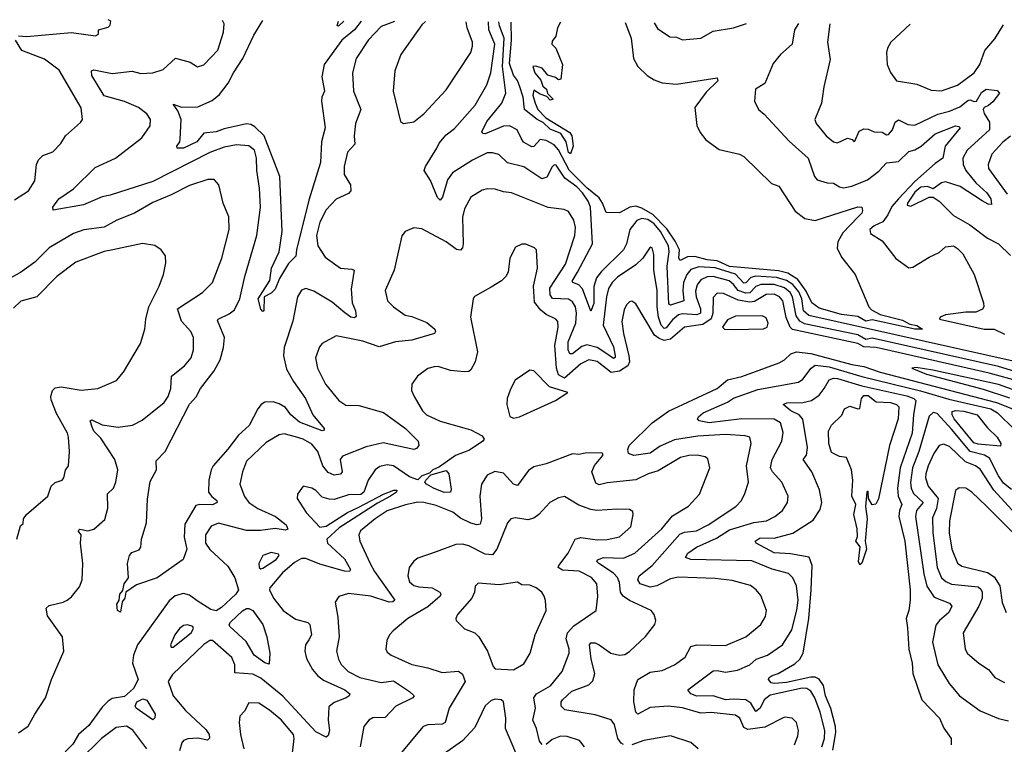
# Model space of a CAD drawing. Extents: x 1954678 to 2060275, y 904822 to 1016299.
# Tile 384 of 467: x 2019661 to 2024494, y 1012737 to 1016296. Entities that reach past the tile are written whole.
import ezdxf

# ---------------------------------------------------------------- set-up
doc = ezdxf.new("R2010")
doc.units = 0

msp = doc.modelspace()

# ---------------------------------------------------------------- linework, layer by layer
at = {"layer": '0CON20XD'}
for points in [[(2019655, 1016215.5), (2019695, 1016213.1), (2019915, 1016232.3), (2020033.6, 1016216.4), (2020047.5, 1016225), (2020047.5, 1016245), (2020095, 1016258.5), (2020105, 1016268), (2020108.7, 1016288.7), (2020095.9, 1016295.5)], [(2021500.4, 1016287.4), (2021435, 1016262), (2021373.3, 1016196.7), (2021312.1, 1016105), (2021293.9, 1016035), (2021300, 1015945), (2021335.5, 1015855), (2021308.5, 1015785), (2021302, 1015725), (2021306.1, 1015685), (2021270.4, 1015645), (2021253.2, 1015575), (2021253.9, 1015535), (2021284.6, 1015485), (2021286.1, 1015455), (2021275, 1015442.3), (2021215, 1015414.6), (2021165, 1015362.5), (2021135, 1015300.8), (2021118.4, 1015235), (2021124.8, 1015184.8), (2021159.9, 1015129.9), (2021235, 1015075.4), (2021291.2, 1015071.2), (2021302.9, 1015065), (2021287.3, 1014972.7), (2021293.4, 1014905), (2021309.3, 1014865), (2021312.6, 1014837.4), (2021305, 1014831.5), (2021285.8, 1014835), (2021256.5, 1014856.5), (2021195, 1014907.7), (2021105, 1014962.5), (2021065, 1014975.5), (2021045, 1014966.7), (2021024.6, 1014935), (2021001.1, 1014815), (2020959.4, 1014685), (2020956.5, 1014645), (2020970.1, 1014580.1), (2021005, 1014518.5), (2021064.6, 1014435), (2021099.5, 1014355), (2021155, 1014287.5), (2021155, 1014280), (2021145, 1014277.1), (2021035, 1014318.4), (2020991.9, 1014355), (2020965, 1014391.1), (2020935, 1014409), (2020905, 1014418.9), (2020865, 1014416.8), (2020845.5, 1014405), (2020829.2, 1014385), (2020787.4, 1014302.6), (2020734.3, 1014255), (2020683.2, 1014186.8), (2020611, 1014105), (2020600.5, 1014085), (2020590, 1014035), (2020588.2, 1013975), (2020603.4, 1013953.4), (2020627.8, 1013935), (2020630, 1013925), (2020606.7, 1013913.3), (2020544.5, 1013915.5), (2020525, 1013910), (2020472.3, 1013817.7), (2020468.3, 1013755), (2020480.9, 1013695), (2020463.3, 1013645), (2020335, 1013554.3), (2020235, 1013520), (2020182.5, 1013485), (2020176.7, 1013455), (2020164, 1013436), (2020155, 1013386.7), (2020141.5, 1013395), (2020138.5, 1013425), (2020148.8, 1013445), (2020152.9, 1013475), (2020168, 1013492), (2020174.1, 1013525.9), (2020194.6, 1013555), (2020189.3, 1013625), (2020200, 1013665), (2020210.8, 1013679.2), (2020247.4, 1013692.6), (2020255.6, 1013704.4), (2020258.6, 1013745), (2020282.7, 1013825), (2020288.9, 1013941.1), (2020301.9, 1014028.1), (2020331.9, 1014085), (2020331.4, 1014128.6), (2020374.4, 1014175.6), (2020495, 1014407.1), (2020527.1, 1014442.9), (2020549.1, 1014485), (2020615, 1014570.5), (2020645.3, 1014625), (2020661.2, 1014685), (2020666.6, 1014735), (2020631.7, 1014818.3), (2020634.5, 1014825.5), (2020689.1, 1014850.9), (2020715, 1014870.5), (2020741.6, 1014925), (2020765.3, 1015035), (2020824.7, 1015235), (2020842.8, 1015375), (2020838.1, 1015468.1), (2020825.3, 1015555), (2020823.9, 1015615), (2020814, 1015654), (2020785, 1015675.4), (2020725, 1015681.1), (2020665, 1015668.9), (2020595, 1015643.8), (2020315, 1015500.3), (2020105, 1015433.1), (2020065, 1015425.4), (2019974.5, 1015385.5), (2019825, 1015360), (2019824, 1015375), (2019853.1, 1015415), (2019924.3, 1015465), (2020030.7, 1015569.3), (2020131.5, 1015615), (2020261.2, 1015715), (2020300.9, 1015775), (2020302.3, 1015805), (2020285, 1015833.5), (2020244.3, 1015864.3), (2020175, 1015893.7), (2020075, 1015922.1), (2020015, 1016022), (2020014, 1016045), (2020025, 1016050), (2020115, 1016032), (2020213.3, 1016043.3), (2020255, 1016030.8), (2020315, 1016034.6), (2020365, 1016051.5), (2020425.9, 1016105.9), (2020497.7, 1016087.7), (2020534.2, 1016064.2), (2020565, 1016074.3), (2020633.4, 1016146.6), (2020661.9, 1016235), (2020664.4, 1016274.4), (2020656.3, 1016292.3)], [(2021337.6, 1016288.4), (2021305, 1016245.7), (2021242.6, 1016195), (2021154.7, 1016075), (2021143.6, 1016015), (2021157.1, 1015945), (2021143.6, 1015915), (2021142.7, 1015895), (2021159.6, 1015765), (2021142.1, 1015695), (2021137.8, 1015595), (2021080.6, 1015409.4), (2021019.4, 1015165), (2021017.1, 1015135), (2020981.1, 1015098.9), (2020936.4, 1015025), (2020915, 1014972.5), (2020895, 1014953.3), (2020860.8, 1014935), (2020860, 1014865), (2020855, 1014862.9), (2020845, 1014874.2), (2020831.7, 1014925), (2020888.5, 1015015), (2020896.8, 1015075), (2020933.8, 1015155), (2020950, 1015255), (2020937.7, 1015525), (2020860.8, 1015725), (2020815, 1015770), (2020795, 1015781.5), (2020775, 1015783.8), (2020665, 1015760), (2020625, 1015745.2), (2020565, 1015737.6), (2020530.6, 1015695), (2020465, 1015664), (2020434, 1015665), (2020432, 1015675), (2020446.7, 1015695), (2020448.6, 1015708.6), (2020454, 1015805), (2020437.2, 1015847.2), (2020415, 1015880), (2020455, 1015866.2), (2020535, 1015867.7), (2020605, 1015898.5), (2020642.2, 1015927.8), (2020685, 1015983.2), (2020710.5, 1016035), (2020756.6, 1016105), (2020810, 1016220), (2020854.3, 1016291.1)], [(2021251.5, 1016288.9), (2021225, 1016263.1), (2021220, 1016265), (2021225.7, 1016289)], [(2021652.8, 1016286.5), (2021635, 1016270), (2021532.5, 1016125), (2021503.1, 1016045), (2021494.5, 1015944.5), (2021530, 1015795), (2021545, 1015786.2), (2021595, 1015794.3), (2021645, 1015832.5), (2021755, 1015951.4), (2021875.5, 1016135), (2021884.3, 1016165), (2021882.9, 1016185), (2021856.7, 1016255), (2021851.7, 1016285.4)], [(2024538.3, 1014618.3), (2023535, 1014843.5), (2023509.1, 1014865), (2023500.7, 1014925), (2023485, 1014959.5), (2023455.2, 1014995.2), (2023425.1, 1015015.1), (2023375, 1015029.1), (2023274.5, 1015035.5), (2023250.3, 1015029.7), (2023225, 1015003.8), (2023215, 1015001.2), (2023175.1, 1015045.1), (2023075, 1015076.4), (2022995, 1015081.7), (2022955, 1015068.5), (2022935.2, 1015045), (2022920.1, 1015005), (2022916.3, 1014966.3), (2022920.7, 1014915), (2022855, 1014894.3), (2022848.1, 1014898.1), (2022839.1, 1015085), (2022849.6, 1015155), (2022845.1, 1015185), (2022806, 1015255), (2022775, 1015292.3), (2022745, 1015313.7), (2022715, 1015320), (2022690.9, 1015309.1), (2022655.8, 1015265), (2022639, 1015195), (2022625, 1015164.7), (2022515, 1015057), (2022492.3, 1015027.7), (2022479.6, 1014985), (2022478.4, 1014901.6), (2022465, 1014863.8), (2022423.5, 1014973.5), (2022405, 1014993.9), (2022376, 1015005), (2022372.2, 1015012.2), (2022398.9, 1015055), (2022472.5, 1015195), (2022462.8, 1015375), (2022451.7, 1015405), (2022424, 1015445), (2022395, 1015475.5), (2022337.1, 1015517.1), (2022295, 1015581.1), (2022285, 1015582.9), (2022275, 1015572.5), (2022248.4, 1015521.6), (2022223.5, 1015513.5), (2022135, 1015573.2), (2022055, 1015592.5), (2022013.4, 1015633.4), (2021982.3, 1015642.3), (2021955, 1015642.4), (2021883.9, 1015606.1), (2021785, 1015543.6), (2021761.5, 1015508.5), (2021736.4, 1015423.6), (2021725, 1015409.2), (2021712.4, 1015422.4), (2021677.3, 1015505), (2021646.8, 1015555), (2021652.8, 1015575), (2021709.3, 1015665), (2021720.7, 1015689.3), (2021755, 1015729.6), (2021795, 1015761.2), (2021896.9, 1015875), (2021954.1, 1015975), (2021974.2, 1016035), (2021992.9, 1016175), (2021963, 1016245), (2021961.8, 1016284.8)], [(2022632.8, 1016280.9), (2022662.1, 1016205), (2022674.3, 1016104.3), (2022695.5, 1016065), (2022741.4, 1016021.4), (2022775, 1016000.8), (2022815, 1015986.2), (2022885, 1015978.2), (2023085, 1016010), (2023087.8, 1015995), (2023030.3, 1015939.7), (2022975.6, 1015865), (2022985.4, 1015775.4), (2023001.3, 1015741.3), (2023029.4, 1015705), (2023095, 1015657.5), (2023195, 1015634.4), (2023215, 1015623.1), (2023350.9, 1015490.9), (2023387.3, 1015477.3), (2023467.8, 1015355), (2023515, 1015319.5), (2023565, 1015309.4), (2023775.8, 1015375.8), (2023794.1, 1015374.1), (2023798.7, 1015358.7), (2023795.4, 1015345), (2023774.6, 1015325), (2023701.1, 1015248.9), (2023677, 1015205), (2023673.6, 1015173.6), (2023695, 1015128.5), (2023761.7, 1015045), (2023829.6, 1014885), (2023841.4, 1014871.4), (2023885, 1014847.7), (2023995, 1014820.7), (2024031.1, 1014801.1), (2024065, 1014794.1), (2024092.5, 1014775), (2024055, 1014775.3), (2023845, 1014821.5), (2023815, 1014815.3), (2023775, 1014837.8), (2023695, 1014848), (2023585, 1014879.5), (2023549.2, 1014905), (2023521.6, 1014961.6), (2023480.1, 1015020.1), (2023430.8, 1015050.8), (2023385, 1015062.8), (2023145, 1015083.3), (2023085, 1015110.8), (2023035, 1015116.2), (2022975, 1015133.1), (2022938.9, 1015131.1), (2022902.5, 1015112.5), (2022896.4, 1015125), (2022899.7, 1015165), (2022878.4, 1015208.4), (2022838.1, 1015268.1), (2022768.5, 1015338.5), (2022715, 1015370.3), (2022685, 1015379.5), (2022656, 1015375), (2022605, 1015347.7), (2022538.9, 1015348.9), (2022522.2, 1015395), (2022505, 1015421.5), (2022445, 1015469.9), (2022357.3, 1015557.3), (2022306, 1015656), (2022285, 1015681.3), (2022245, 1015701.6), (2022215, 1015706.7), (2022185, 1015672.7), (2022175, 1015670.4), (2022134.4, 1015694.4), (2022123.1, 1015713.1), (2022103.1, 1015755), (2022065, 1015774.8), (2022035, 1015773.3), (2021945.7, 1015735.7), (2021935.8, 1015735.8), (2021930, 1015745), (2021954, 1015795), (2022027.3, 1015885), (2022047, 1015935), (2022030.5, 1016065), (2022039.2, 1016205), (2022015.3, 1016265), (2022013.3, 1016284.5)], [(2022314.8, 1016282.7), (2022300, 1016255), (2022292.5, 1016215), (2022275, 1016190), (2022273.3, 1016175), (2022292.5, 1016155), (2022326.1, 1016076.1), (2022317, 1016003), (2022305, 1016000), (2022291.7, 1016011.7), (2022253, 1016023), (2022225, 1016057.5), (2022195, 1016067.5), (2022180, 1016065), (2022190, 1016035), (2022218.3, 1015998.3), (2022229.3, 1015969.3), (2022247.5, 1015955), (2022252.5, 1015932.5), (2022280, 1015905), (2022265, 1015900), (2022248.3, 1015918.3), (2022215, 1015930), (2022185, 1015950), (2022180, 1015925), (2022191.1, 1015885), (2022205, 1015854.3), (2022243.8, 1015813.8), (2022361.1, 1015741.1), (2022371.5, 1015725), (2022377.5, 1015675), (2022365, 1015636.7), (2022355, 1015643.8), (2022343.8, 1015695), (2022317.4, 1015737.4), (2022265, 1015758.5), (2022231.1, 1015791.1), (2022201.5, 1015805), (2022138.5, 1015855), (2022132, 1015915), (2022115, 1015970), (2022105, 1015996.2), (2022085, 1016022.5), (2022065, 1016080), (2022075.8, 1016195), (2022073.7, 1016284.1)], [(2022774.8, 1016280.1), (2022792.1, 1016252.1), (2022851.7, 1016211.7), (2022885, 1016210), (2022915, 1016196.2), (2023005, 1016204), (2023065, 1016239.4), (2023165, 1016256.2), (2023228.3, 1016277.4)], [(2023483.3, 1016276), (2023464.5, 1016245), (2023452.2, 1016175), (2023395.7, 1016124.3), (2023359.1, 1016080.9), (2023317.9, 1015982.1), (2023273.1, 1015955), (2023268, 1015895), (2023288, 1015855), (2023315, 1015832), (2023438.2, 1015698.2), (2023531.5, 1015615), (2023562, 1015525), (2023575, 1015508.8), (2023625, 1015494.5), (2023655, 1015492.7), (2023685, 1015474.3), (2023705, 1015470.2), (2023745, 1015477.9), (2023821.7, 1015508.3), (2023878.3, 1015551.7), (2023915, 1015592.7), (2023975, 1015598.5), (2024025, 1015648.9), (2024055, 1015656.2), (2024086.1, 1015673.9), (2024155, 1015735.4), (2024255, 1015773.6), (2024270.7, 1015770.7), (2024277.1, 1015765), (2024203.2, 1015675), (2024192.2, 1015615), (2024155, 1015590), (2024055, 1015500.6), (2023974.4, 1015415), (2023941.8, 1015378.2), (2023923.1, 1015336.9), (2023897.8, 1015302.2), (2023855, 1015283.1), (2023834.5, 1015265), (2023837.1, 1015245), (2023895, 1015208.8), (2023962, 1015122), (2024025, 1015076.7), (2024045, 1015080), (2024125, 1015129.4), (2024175, 1015152.5), (2024205, 1015180), (2024245, 1015184.2), (2024265, 1015172.5), (2024290.5, 1015145), (2024346.9, 1015045), (2024392.5, 1014905), (2024393.3, 1014885), (2024386.4, 1014873.6), (2024355, 1014858.6), (2024305, 1014858.9), (2024205, 1014846), (2024180, 1014835), (2024176.7, 1014825), (2024394.6, 1014775.4), (2024445, 1014775.6), (2024495, 1014751.8)], [(2023638.3, 1016275.1), (2023625.6, 1016185), (2023640, 1016100), (2023607.5, 1015965), (2023596.2, 1015885), (2023564.4, 1015805), (2023570, 1015785), (2023619.4, 1015725), (2023656.3, 1015696.3), (2023675, 1015690.5), (2023725, 1015714.1), (2023747.3, 1015707.3), (2023755, 1015696.7), (2023760.7, 1015699.3), (2023781.2, 1015748.8), (2023805, 1015758.9), (2023825, 1015758.5), (2023855, 1015744.5), (2023893.8, 1015743.8), (2023915, 1015729.4), (2023925, 1015731.1), (2023945, 1015754.2), (2023958.1, 1015791.9), (2023975, 1015804.4), (2024020.8, 1015780.8), (2024055, 1015776.9), (2024168.2, 1015831.8), (2024225, 1015845.7), (2024275, 1015866.9), (2024315, 1015898.2), (2024325, 1015901.6), (2024345.9, 1015894.1), (2024357.3, 1015895), (2024381.5, 1015938.5), (2024405, 1015954.6), (2024458.5, 1015948.5), (2024470.5, 1015935), (2024437.8, 1015892.2), (2024416.4, 1015873.6), (2024394.9, 1015865.1), (2024390.3, 1015855), (2024394.6, 1015835), (2024421.8, 1015791.8), (2024421.3, 1015755), (2024312.2, 1015655), (2024290.8, 1015615), (2024292.3, 1015585), (2024304.4, 1015555), (2024353.6, 1015493.6), (2024408.8, 1015445), (2024427.3, 1015415), (2024431.7, 1015388.3), (2024415, 1015389.5), (2024385, 1015405.9), (2024276.9, 1015476.9), (2024205, 1015499.4), (2024185, 1015493.8), (2024145, 1015464.2), (2024116.6, 1015476.6), (2024085, 1015473), (2024055, 1015448.1), (2024018.2, 1015395), (2024017.1, 1015385), (2024035, 1015379.2), (2024125, 1015423.3), (2024145, 1015423.3), (2024175, 1015404.1), (2024245, 1015334.1), (2024325, 1015288.8), (2024412.3, 1015222.3), (2024465.7, 1015195), (2024525, 1015137.5)], [(2024032.5, 1016272.8), (2023937.3, 1016185), (2023920, 1016155), (2023916.4, 1016135), (2023918.8, 1016075), (2023935, 1016035.8), (2023965, 1015996), (2024065, 1015978.6), (2024135, 1015949.5), (2024185, 1015946.7), (2024265, 1015974.6), (2024346.2, 1016033.8), (2024374.3, 1016075.7), (2024398.7, 1016145), (2024448.1, 1016201.9), (2024490.6, 1016270.2)], [(2019635, 1015411.1), (2019704.6, 1015455.4), (2019735.3, 1015504.7), (2019742.7, 1015585), (2019753, 1015607), (2019775, 1015627.8), (2019822.9, 1015647.1), (2019862.5, 1015687.5), (2019886, 1015725), (2019959.8, 1015790.2), (2019968.9, 1015805), (2019963, 1015863), (2019855, 1016046.9), (2019782.4, 1016102.4), (2019670.8, 1016145), (2019640.8, 1016195)], [(2024525, 1015723.1), (2024486.5, 1015693.5), (2024432.7, 1015635), (2024415.6, 1015585), (2024416.7, 1015565), (2024508.2, 1015438.2)], [(2019655, 1012792.9), (2019703.1, 1012826.9), (2019734.5, 1012885.5), (2019787.8, 1012965), (2019816.7, 1013055), (2019877.9, 1013195), (2019871.1, 1013265), (2019797.6, 1013367.6), (2019790.8, 1013405), (2019805, 1013418.6), (2019875, 1013434.4), (2019894, 1013445), (2019915, 1013460.8), (2019955, 1013511.2), (2019968.1, 1013545), (2019971.5, 1013625), (2019960, 1013725), (2019961.9, 1013765), (2019947.5, 1013785), (2019955.8, 1013794.2), (2019995, 1013785.6), (2020025, 1013793.1), (2020078.3, 1013841.7), (2020093, 1013897), (2020092.3, 1013967.7), (2020121.5, 1013995), (2020133.1, 1014025), (2020142.5, 1014085), (2020127.9, 1014135), (2020059.9, 1014239.9), (2020025.4, 1014275), (2020016.2, 1014295), (2020006.2, 1014325), (2020015, 1014330.8), (2020065, 1014305.4), (2020145, 1014293.8), (2020215, 1014303.6), (2020261.5, 1014328.5), (2020370.4, 1014415), (2020390.4, 1014445), (2020402.3, 1014485), (2020406.4, 1014545), (2020470, 1014595), (2020502.5, 1014635), (2020514.6, 1014675), (2020513.6, 1014735), (2020500.5, 1014765), (2020454.8, 1014814.8), (2020435.5, 1014875), (2020558.6, 1014955), (2020606.7, 1015005), (2020653.8, 1015125), (2020689.6, 1015265), (2020688, 1015328), (2020660, 1015395), (2020639.2, 1015485), (2020615, 1015510), (2020585, 1015511.5), (2020495, 1015482), (2020405, 1015434.7), (2020315, 1015397.5), (2020225, 1015344.7), (2020138.3, 1015311.7), (2020075, 1015276.7), (2019975, 1015263.5), (2019924.8, 1015245.2), (2019805, 1015175.4), (2019735, 1015105.5), (2019665, 1015053.3), (2019565, 1014999.4)], [(2024605, 1014550.1), (2024465, 1014592.6), (2023845, 1014732), (2023815, 1014725.7), (2023775, 1014747.4), (2023512.5, 1014802.5), (2023490.2, 1014815), (2023472, 1014842), (2023454.9, 1014935), (2023443.2, 1014955), (2023415, 1014979.3), (2023365, 1014995.3), (2023299.2, 1014995), (2023274.2, 1014985.8), (2023245.7, 1014954.3), (2023225, 1014953.1), (2023188.2, 1014965), (2023165, 1014995.8), (2023143, 1015013), (2023065, 1015034.3), (2023035, 1015032.4), (2023005, 1015018.6), (2022985.8, 1014994.2), (2022978.3, 1014961.7), (2022981, 1014935), (2023003.3, 1014875), (2023003.3, 1014855), (2022984, 1014846), (2022915, 1014850.3), (2022895, 1014845.8), (2022865, 1014822.3), (2022835, 1014783), (2022825, 1014779.8), (2022809.5, 1014795), (2022796.2, 1014835), (2022789.6, 1014885), (2022789.8, 1014965), (2022773, 1015065), (2022773.1, 1015143.1), (2022765.7, 1015175), (2022755, 1015178), (2022719.5, 1015125), (2022685, 1015092.3), (2022595, 1015031.2), (2022568.9, 1015005), (2022551.9, 1014975), (2022541.2, 1014935), (2022524.4, 1014795), (2022575, 1014688.2), (2022584.6, 1014645), (2022583.4, 1014636.6), (2022575, 1014632.5), (2022538.1, 1014658.1), (2022495.3, 1014685.3), (2022445, 1014699.5), (2022419.5, 1014690.5), (2022375, 1014655.3), (2022361.8, 1014655), (2022352.9, 1014675), (2022353.8, 1014713.8), (2022391.6, 1014805), (2022394.5, 1014854.5), (2022388.7, 1014885), (2022375, 1014909.6), (2022355, 1014923.7), (2022276.1, 1014926.1), (2022264.1, 1014944.1), (2022263.7, 1014976.3), (2022339.7, 1015095), (2022386.4, 1015235), (2022388.9, 1015275), (2022381.3, 1015311.3), (2022355, 1015353.1), (2022333.8, 1015363.8), (2022255, 1015373.1), (2022075.3, 1015445.3), (2022035, 1015450), (2021995, 1015463.8), (2021955, 1015465.4), (2021931.1, 1015458.9), (2021875.3, 1015424.7), (2021843.7, 1015366.3), (2021834.6, 1015325), (2021837.9, 1015195), (2021834.6, 1015175.4), (2021825, 1015162.9), (2021805, 1015166.2), (2021754.4, 1015205), (2021635, 1015268), (2021596.4, 1015273.6), (2021552.5, 1015255), (2021536, 1015234), (2021498.5, 1015065), (2021454.4, 1014965), (2021465.6, 1014915), (2021495.3, 1014885.3), (2021552.5, 1014845), (2021585, 1014838.2), (2021658.6, 1014808.6), (2021698.8, 1014775), (2021702.5, 1014765), (2021697.5, 1014755), (2021585, 1014721.2), (2021506.3, 1014713.7), (2021425, 1014688.2), (2021345, 1014717.3), (2021215, 1014742.2), (2021145, 1014705.7), (2021131.8, 1014688.2), (2021113.3, 1014635), (2021123.5, 1014585), (2021162.3, 1014505), (2021227.3, 1014425), (2021262.6, 1014402.6), (2021325, 1014400.5), (2021446.7, 1014366.7), (2021555, 1014287.3), (2021617.1, 1014225), (2021619.5, 1014205), (2021609.5, 1014190.5), (2021595.6, 1014184.4), (2021445, 1014217.4), (2021362.3, 1014197.7), (2021245, 1014151.8), (2021234.7, 1014135), (2021243.6, 1014075), (2021235, 1014063.1), (2021205, 1014058), (2021175, 1014072.3), (2021148.1, 1014105), (2021124.7, 1014175), (2021095, 1014211.4), (2021052.5, 1014235), (2021015, 1014247.4), (2020958.9, 1014261.1), (2020933.8, 1014256.2), (2020870.6, 1014219.4), (2020775, 1014127.8), (2020754.1, 1014075.9), (2020740.8, 1014015), (2020764.1, 1013954.1), (2020785.3, 1013925.3), (2020829.4, 1013895), (2020916.5, 1013856.5), (2020968.5, 1013815), (2020976.6, 1013793.4), (2020965, 1013789.5), (2020915, 1013797.1), (2020842.6, 1013787.4), (2020775, 1013787), (2020637.3, 1013822.7), (2020601.2, 1013808.8), (2020573.2, 1013765), (2020572.5, 1013725), (2020595, 1013693.8), (2020682.3, 1013612.3), (2020717.5, 1013555), (2020735.2, 1013495), (2020721.7, 1013475), (2020651.3, 1013408.7), (2020625, 1013392.2), (2020599.3, 1013399.3), (2020532.1, 1013442.1), (2020495, 1013470), (2020465, 1013477.1), (2020423.9, 1013466.1), (2020395, 1013442), (2020238.6, 1013225), (2020220.3, 1013175), (2020214.6, 1013135), (2020241.8, 1013055), (2020219.4, 1013010.6), (2020175, 1012972), (2020115, 1012961.3), (2020095, 1012949.3), (2020065, 1012918.8), (2020001.1, 1012828.9), (2019949.7, 1012785), (2019921.7, 1012738.3), (2019847.7, 1012662.3)], [(2019646.7, 1013745), (2019665, 1013810), (2019678.3, 1013821.7), (2019680, 1013845), (2019693.6, 1013866.4), (2019798.8, 1013955), (2019816.2, 1014005), (2019835, 1014022), (2019868.8, 1014035), (2019877.5, 1014045), (2019886, 1014084), (2019901.2, 1014105), (2019905.6, 1014175), (2019900, 1014245), (2019895.5, 1014265), (2019841.6, 1014361.6), (2019815, 1014428.8), (2019813.1, 1014445), (2019822.2, 1014475), (2019835, 1014487.5), (2019865, 1014493.1), (2019963.3, 1014476.7), (2020045, 1014484.4), (2020136.6, 1014523.4), (2020170, 1014565), (2020254, 1014705), (2020275.7, 1014775), (2020280.6, 1014825), (2020295.5, 1014885), (2020345, 1014986.7), (2020366, 1015045), (2020377.7, 1015102.3), (2020376.4, 1015136.4), (2020355.9, 1015165.9), (2020325, 1015186.2), (2020263, 1015197), (2020117.5, 1015165), (2020075, 1015157.1), (2019936, 1015105), (2019843.3, 1015035), (2019745, 1014934.1), (2019667.1, 1014912.9), (2019630.7, 1014879.3)], [(2024575, 1014517), (2024420.2, 1014560.2), (2023865, 1014685.7), (2023805, 1014688.5), (2023775, 1014705.9), (2023455, 1014774.6), (2023443.7, 1014785), (2023422.6, 1014832.6), (2023407, 1014915), (2023390.5, 1014935), (2023365, 1014947.3), (2023325, 1014945.2), (2023268, 1014912), (2023245, 1014907.6), (2023187.8, 1014917.8), (2023115, 1014950.7), (2023085, 1014951.8), (2023065, 1014931.2), (2023062.9, 1014855), (2023054.3, 1014825.7), (2023015, 1014799.2), (2022924.4, 1014785.6), (2022855, 1014726.1), (2022825, 1014720.5), (2022799.6, 1014729.6), (2022776.9, 1014746.9), (2022685, 1014900.8), (2022665, 1014912.5), (2022655, 1014909.2), (2022640, 1014895), (2022628.5, 1014871.5), (2022617, 1014813), (2022624, 1014755), (2022651.2, 1014645), (2022653.5, 1014615), (2022646.3, 1014595), (2022605, 1014569.2), (2022565, 1014563.3), (2022495, 1014616.7), (2022455, 1014624.4), (2022415, 1014605.6), (2022335, 1014535.2), (2022305, 1014551.8), (2022296.3, 1014585), (2022288.3, 1014695), (2022304.7, 1014785), (2022302.8, 1014812.8), (2022293.1, 1014825), (2022245, 1014848.4), (2022218.6, 1014868.6), (2022188.7, 1014908.7), (2022183.1, 1014986.9), (2022202.5, 1015075), (2022197.5, 1015165), (2022187.5, 1015175), (2022145, 1015193.3), (2022125, 1015193.3), (2022095, 1015178.8), (2022066.1, 1015123.9), (2022058, 1015055), (2022048, 1015035), (2022026.1, 1015013.9), (2021975, 1014981.4), (2021893.1, 1014936.9), (2021886.2, 1014925), (2021874.4, 1014835), (2021908.9, 1014665), (2021896.1, 1014615), (2021875, 1014575.7), (2021865, 1014567.8), (2021845, 1014565.5), (2021775, 1014572), (2021715, 1014592.5), (2021695, 1014590.8), (2021665, 1014582), (2021613.3, 1014545), (2021586.2, 1014505), (2021584.2, 1014475), (2021597.5, 1014445), (2021638.9, 1014375), (2021658.5, 1014355), (2021725, 1014323.4), (2021841.3, 1014291.3), (2021875, 1014281.4), (2021931.7, 1014251.7), (2021940.4, 1014235), (2021934.6, 1014225), (2021868.5, 1014181.5), (2021800.6, 1014155), (2021720.9, 1014099.1), (2021688.9, 1014085), (2021672.1, 1014067.9), (2021635, 1014055.6), (2021615, 1014036), (2021575, 1014050.5), (2021495, 1014105.4), (2021465, 1014109.6), (2021429.3, 1014100.7), (2021405, 1014084.4), (2021371.1, 1014035), (2021350.3, 1013975), (2021335, 1013963.8), (2021275, 1013962.4), (2021205, 1013939.1), (2021180.3, 1013940.3), (2021145, 1013951.1), (2021115, 1013984.2), (2021095, 1013995.7), (2021052.5, 1014005), (2021023.9, 1013966.1), (2021022.5, 1013945), (2021066.5, 1013875), (2021135, 1013802.8), (2021165, 1013808.6), (2021270, 1013875), (2021325, 1013901.4)], [(2023165, 1014774.8), (2023312.4, 1014777.6), (2023330, 1014785), (2023335.5, 1014805), (2023325, 1014830.8), (2023305, 1014840.9), (2023175, 1014840.3), (2023135, 1014820.9), (2023111.1, 1014785), (2023120, 1014775), (2023165, 1014774.8)], [(2023464.3, 1012735), (2023481.1, 1012778.9), (2023484.3, 1012805), (2023474.2, 1012845), (2023453.3, 1012865), (2023415, 1012870), (2023318.2, 1012821.8), (2023235, 1012810), (2023215, 1012819.6), (2023196.2, 1012865), (2023175, 1012880.8), (2023055, 1012892.9), (2023005, 1012889.8), (2022915, 1012916), (2022846.1, 1012923.9), (2022755, 1012918.1), (2022695, 1012884.5), (2022684.7, 1012894.7), (2022675.6, 1012945), (2022677.5, 1013005), (2022695, 1013055.3), (2022755, 1013090.8), (2022815, 1013099.7), (2022875, 1013126.8), (2022927.8, 1013165), (2022955, 1013217.1), (2022985, 1013225.3), (2023125, 1013222.1), (2023225, 1013265.5), (2023299.4, 1013325), (2023321.9, 1013365), (2023326.9, 1013395), (2023298.6, 1013468.6), (2023276.1, 1013496.1), (2023247.6, 1013517.6), (2023158, 1013542), (2023075, 1013551.1), (2022895, 1013557.3), (2022855, 1013550.4), (2022789.2, 1013515), (2022755, 1013509), (2022706.7, 1013525), (2022694.6, 1013545), (2022702.5, 1013565), (2022765, 1013615.4), (2022900.9, 1013769.1), (2022925, 1013779.6), (2022982.9, 1013785), (2023041.1, 1013815), (2023175.7, 1013905), (2023204.3, 1013935), (2023220.9, 1013969.1), (2023238.2, 1014025), (2023228.2, 1014105), (2023251.5, 1014215), (2023245.6, 1014245), (2023222.6, 1014252.6), (2023125, 1014258.9), (2022989.7, 1014250.3), (2022875, 1014232.2), (2022805, 1014200.5), (2022755, 1014167.4), (2022675, 1014154.7), (2022648.9, 1014165), (2022646.5, 1014185), (2022652.5, 1014205), (2022765, 1014315.2), (2022845, 1014372.5), (2023084.5, 1014485), (2023135, 1014526.2), (2023205, 1014543.8), (2023388.8, 1014611.2), (2023415.2, 1014624.8), (2023445.6, 1014655), (2023473.3, 1014665), (2023545, 1014656.4), (2023745, 1014602.6), (2023805, 1014591.9), (2023883.9, 1014563.9), (2024456.4, 1014416.4), (2024533.9, 1014385)], [(2022085, 1014338.2), (2022115, 1014344.8), (2022291.1, 1014425), (2022351.2, 1014465), (2022262, 1014492), (2022185, 1014571.2), (2022165, 1014574), (2022093.8, 1014525), (2022069.3, 1014480.7), (2022054.5, 1014435.5), (2022052.9, 1014405), (2022066.9, 1014346.9), (2022085, 1014338.2)], [(2023599, 1012725), (2023611.6, 1012765), (2023613, 1012805), (2023590.7, 1012895), (2023563.2, 1012965), (2023545, 1012998), (2023525, 1013011.3), (2023502.4, 1013012.4), (2023345, 1012978.5), (2023315, 1012956.2), (2023295.3, 1012914.7), (2023275, 1012898.8), (2023249.9, 1012939.9), (2023225, 1012954.8), (2023165, 1012959.4), (2023125, 1012954.9), (2023065, 1012975.2), (2022985, 1012974.2), (2022955.8, 1012985), (2022940, 1013005), (2023065, 1013097.7), (2023085, 1013100), (2023125, 1013091.2), (2023185, 1013101.8), (2023245, 1013128), (2023275.6, 1013154.4), (2023331.1, 1013175), (2023405, 1013226.4), (2023451.5, 1013298.5), (2023475.8, 1013395.8), (2023481.7, 1013445), (2023474.7, 1013514.7), (2023455.5, 1013555), (2023435, 1013576), (2023355, 1013596.6), (2023255, 1013638.5), (2022954.8, 1013644.8), (2022929.4, 1013655), (2022940.9, 1013675), (2022983.1, 1013705), (2023080.9, 1013749.1), (2023145, 1013789.8), (2023265, 1013827), (2023326.2, 1013833.8), (2023367.8, 1013855), (2023404.5, 1013885), (2023429.5, 1013925), (2023433.3, 1013955), (2023402.7, 1014025), (2023356.2, 1014075), (2023346.2, 1014095), (2023354.8, 1014135.2), (2023402.4, 1014225), (2023408.9, 1014268.9), (2023396.2, 1014315), (2023364.4, 1014334.4), (2023205, 1014335.2), (2023045, 1014315.3), (2022996.2, 1014325), (2022988, 1014335), (2022992.5, 1014345), (2023015.6, 1014365), (2023135, 1014417.9), (2023165, 1014436.8), (2023285, 1014480), (2023484.1, 1014515.9), (2023505, 1014530), (2023546.2, 1014585), (2023565, 1014599.2), (2023635, 1014590.5), (2023795, 1014544), (2024082.7, 1014472.7), (2024222.3, 1014432.3), (2024427.1, 1014385), (2024460.2, 1014365), (2024543.8, 1014283.8)], [(2024602.7, 1014455), (2024465, 1014503.3), (2024143.8, 1014575), (2024062.2, 1014587.8), (2024040, 1014585), (2024112, 1014555), (2024390.9, 1014480.9), (2024518.9, 1014438.9)], [(2023652.4, 1012707.6), (2023667.7, 1012795), (2023664.9, 1012825), (2023642.8, 1012912.8), (2023615.9, 1012975), (2023606.7, 1013026.7), (2023585, 1013057), (2023565, 1013066.4), (2023545, 1013066.9), (2023425, 1013041.1), (2023365.5, 1013035.5), (2023349.3, 1013039.3), (2023335.8, 1013055), (2023339.4, 1013065), (2023354.3, 1013075), (2023384.8, 1013085.2), (2023465, 1013133.1), (2023489.7, 1013155), (2023507.1, 1013185), (2023534.6, 1013355), (2023546.4, 1013496.4), (2023550.4, 1013615), (2023536, 1013656), (2023445, 1013672.3), (2023365, 1013676.7), (2023275.6, 1013725), (2023270.5, 1013735), (2023295, 1013751.6), (2023365, 1013748.8), (2023455.5, 1013774.5), (2023555, 1013838.5), (2023589.7, 1013890.3), (2023598.2, 1013925), (2023586.7, 1013986.7), (2023549.6, 1014075), (2023506.5, 1014135), (2023523.4, 1014156.6), (2023528.2, 1014195), (2023504.4, 1014334.4), (2023486.9, 1014355), (2023446.7, 1014375), (2023408, 1014405), (2023426.4, 1014413.6), (2023505, 1014415.7), (2023546.9, 1014425), (2023585, 1014451.3), (2023609.3, 1014485), (2023635, 1014527.4), (2023655, 1014534.8), (2023675, 1014533.6), (2023795, 1014498.1), (2024015, 1014447.7), (2024049.3, 1014435), (2024060, 1014425), (2024048, 1014355), (2024042.2, 1014265), (2023982.9, 1014095), (2023970.3, 1013995), (2023973, 1013955), (2023991.2, 1013915), (2023978.8, 1013885), (2023976.7, 1013855), (2024005.2, 1013735), (2024031.6, 1013495), (2024032.7, 1013445), (2024025.6, 1013395), (2024012.2, 1013355), (2024019.6, 1013309.6), (2024026, 1013205), (2024041.6, 1013135), (2024044.7, 1013084.7), (2024089.4, 1012955), (2024175.8, 1012865), (2024196.8, 1012816.8), (2024233.3, 1012765), (2024234, 1012735)], [(2023785, 1013619.2), (2023778.9, 1013635), (2023787, 1013707), (2023765.8, 1013735), (2023773.1, 1013756.9), (2023772.3, 1013795), (2023755.8, 1013865), (2023765.6, 1013915), (2023745.8, 1013955), (2023750, 1014035), (2023744.3, 1014084.3), (2023720, 1014145), (2023685, 1014150), (2023645, 1014170), (2023632, 1014215), (2023630.8, 1014275), (2023645, 1014304), (2023695.8, 1014354.2), (2023710, 1014385), (2023735, 1014398), (2023775, 1014384.3), (2023785, 1014386.2), (2023793.2, 1014435), (2023805, 1014450.7), (2023825, 1014450.5), (2023865, 1014419.4), (2023936.2, 1014415), (2023965, 1014405.3), (2023976.4, 1014395), (2023972.5, 1014335), (2023931.1, 1014205), (2023877.3, 1013942.7), (2023863, 1013917), (2023845, 1013913.3), (2023826.7, 1013945), (2023826, 1013976), (2023825, 1013980), (2023820, 1013975), (2023812.1, 1013905), (2023820.9, 1013845), (2023811.8, 1013735), (2023816.8, 1013695), (2023795, 1013626.2), (2023785, 1013619.2)], [(2024528.7, 1013988.7), (2024489.3, 1014019.3), (2024464.8, 1014055), (2024421.5, 1014141.5), (2024396.9, 1014156.9), (2024326.4, 1014175), (2024234.8, 1014285), (2024165, 1014360.9), (2024145, 1014366.7), (2024125, 1014348.9), (2024075.2, 1014175), (2024042.6, 1014095), (2024033.1, 1014023.1), (2024036.5, 1013995), (2024048.7, 1013968.7), (2024095.3, 1013925), (2024063.3, 1013885), (2024057.4, 1013855), (2024099, 1013575), (2024114, 1013514), (2024149.6, 1013459.6), (2024225, 1013429.6), (2024236.4, 1013415), (2024222.1, 1013385), (2024176.2, 1013345), (2024158.5, 1013321.5), (2024141.9, 1013238.1), (2024168, 1013128), (2024222.7, 1013035), (2024274.8, 1012974.8), (2024375, 1012901.5), (2024465, 1012863.5), (2024515, 1012853.1)], [(2024475, 1014202), (2024365, 1014210.4), (2024345, 1014217.2), (2024248.5, 1014335), (2024237.3, 1014355), (2024238.6, 1014371.4), (2024255, 1014376.7), (2024295, 1014372.9), (2024360, 1014355), (2024410.9, 1014290.9), (2024458.7, 1014245), (2024477.1, 1014215), (2024475, 1014202)], [(2024601.8, 1013811.8), (2024443, 1013985), (2024375, 1014088.8), (2024352.7, 1014105), (2024303.9, 1014123.9), (2024225, 1014199.7), (2024195, 1014211.8), (2024175, 1014204.5), (2024148.1, 1014165), (2024119.8, 1014105), (2024108.9, 1014065), (2024108, 1014045), (2024120.2, 1014005), (2024169.5, 1013945), (2024161.4, 1013895), (2024141.5, 1013848.5), (2024142.8, 1013777.2), (2024165, 1013606), (2024185.9, 1013555), (2024206.3, 1013536.3), (2024235, 1013523.8), (2024365, 1013509.8), (2024379, 1013499), (2024384.7, 1013485), (2024385.2, 1013455), (2024369.2, 1013415), (2024292.1, 1013285), (2024302.5, 1013205), (2024313, 1013183), (2024368.8, 1013135), (2024416.2, 1013105), (2024448, 1013065), (2024495, 1013040)], [(2022905, 1014145.9), (2022795, 1014080.3), (2022745.7, 1014065), (2022685, 1014035.2), (2022545, 1014021), (2022505, 1014011.1), (2022488.9, 1014018.9), (2022470, 1014075), (2022483.2, 1014106.8), (2022522.9, 1014155), (2022523.3, 1014165), (2022515, 1014168.6), (2022437.3, 1014167.3), (2022405, 1014160.8), (2022374.2, 1014164.2), (2022245, 1014115.2), (2022185, 1014099.6), (2022158.5, 1014081.5), (2022105, 1014008.5), (2022085, 1014013.8), (2022035, 1014068.2), (2021993.1, 1014076.9), (2021955, 1014058.6), (2021928.5, 1014015), (2021919.6, 1013955), (2021928.1, 1013845), (2021921.8, 1013818.2), (2021905, 1013814.7), (2021875, 1013823.7), (2021825, 1013848.4), (2021786.5, 1013876.5), (2021705, 1013910), (2021645, 1013925.3), (2021615, 1013925.4), (2021555, 1013913.3), (2021465, 1013883.9), (2021405.5, 1013845), (2021333.3, 1013785), (2021325.7, 1013765), (2021330.5, 1013735), (2021381.2, 1013625), (2021403.2, 1013585), (2021503.1, 1013445), (2021492.7, 1013437.3), (2021475, 1013435.8), (2021385, 1013465.2), (2021275, 1013478.2), (2021227.7, 1013462.3), (2021208.8, 1013435), (2021222.2, 1013362.2), (2021228.5, 1013265), (2021215.5, 1013195), (2021225.5, 1013155), (2021239.6, 1013129.6), (2021273.8, 1013095), (2021330.5, 1013065), (2021435, 1013040.8), (2021495, 1013049.3), (2021575, 1012996.4), (2021597.1, 1012975), (2021590, 1012965), (2021507.8, 1012925), (2021455, 1012868.6), (2021395, 1012866.7), (2021374.2, 1012855), (2021350.8, 1012825), (2021332.7, 1012725)], [(2022625, 1012735.9), (2022612.6, 1012742.6), (2022596.5, 1012765), (2022580.7, 1012835), (2022565, 1012857.7), (2022485, 1012882.5), (2022337.1, 1012907.1), (2022318.6, 1012925), (2022318.2, 1012945), (2022324.6, 1012955), (2022371.3, 1012998.7), (2022455, 1013029.7), (2022475, 1013048.1), (2022483.9, 1013085), (2022466, 1013155), (2022458.5, 1013225), (2022464.3, 1013235), (2022485, 1013235.3), (2022505, 1013226), (2022562.9, 1013185), (2022605.4, 1013174.6), (2022631.5, 1013178.5), (2022655, 1013192.9), (2022733.4, 1013266.6), (2022778.8, 1013325), (2022784, 1013345), (2022776, 1013375), (2022761.2, 1013395), (2022655, 1013443.7), (2022622.9, 1013465), (2022610.4, 1013485), (2022605, 1013532), (2022595, 1013555.9), (2022575, 1013577), (2022502.9, 1013625), (2022494.5, 1013635), (2022496.5, 1013643.5), (2022526.2, 1013653.8), (2022625, 1013650.7), (2022681.2, 1013675), (2022812.7, 1013795), (2022865, 1013858.7), (2022943.1, 1013906.9), (2022997.5, 1013965), (2023049.2, 1014095), (2023038.3, 1014138.3), (2023025, 1014149.4), (2022986.9, 1014156.9), (2022945, 1014155.9), (2022905, 1014145.9)], [(2021745, 1013973.8), (2021692.2, 1013995), (2021658.1, 1014015), (2021650, 1014025), (2021653.8, 1014035), (2021679.5, 1014060.5), (2021755, 1014082.2), (2021768, 1014065), (2021779.6, 1013990.4), (2021775, 1013974.5), (2021745, 1013973.8)], [(2024585, 1013728.2), (2024406.3, 1013906.3), (2024335, 1013974.5), (2024305, 1013994.4), (2024273.1, 1013996.9), (2024255, 1013983.8), (2024225.8, 1013835), (2024223.8, 1013775), (2024236.4, 1013695), (2024265, 1013626.9), (2024285, 1013612.7), (2024411.2, 1013581.2), (2024445, 1013560), (2024472.7, 1013515), (2024484, 1013434), (2024503.6, 1013383.6)], [(2021325, 1013901.4), (2021447.5, 1013965), (2021497.5, 1013985), (2021512.5, 1013985), (2021510, 1013975), (2021480.6, 1013955), (2021418, 1013922), (2021229.5, 1013800.5), (2021168.2, 1013745), (2021171.5, 1013725), (2021255, 1013648.2), (2021284.3, 1013595), (2021280, 1013585), (2021255, 1013586.8), (2021135, 1013621.6), (2021065, 1013649.7), (2021045, 1013650), (2021010.5, 1013629.5), (2020951, 1013579), (2020888.5, 1013505), (2020887.3, 1013495), (2020906.4, 1013455), (2020954.4, 1013395), (2021015, 1013351.2), (2021075, 1013335.4), (2021085, 1013325.8), (2021093.1, 1013275), (2021079.8, 1013250.2), (2021064, 1013225), (2021060.9, 1013195), (2021069, 1013159), (2021097.7, 1013105), (2021122.9, 1013075), (2021152.2, 1013052.2), (2021256.9, 1013005), (2021280.8, 1012985), (2021277.5, 1012975), (2021263.1, 1012965), (2021205, 1012942.7), (2021178.4, 1012921.6), (2021174.3, 1012855.7), (2021181.1, 1012805), (2021175, 1012780), (2021165, 1012771.4), (2021115, 1012798.5), (2020953.3, 1012973.3), (2020845, 1013061.4), (2020805, 1013081.2), (2020717.4, 1013087.4), (2020716.7, 1013126.7), (2020702.8, 1013162.8), (2020607.6, 1013247.6), (2020595, 1013247.1), (2020565, 1013226.7), (2020410.9, 1013079.1), (2020389.6, 1013045), (2020414.7, 1012974.7), (2020475, 1012902.5), (2020575, 1012810), (2020590.5, 1012785), (2020593, 1012767), (2020583.1, 1012756.9), (2020535, 1012766.7), (2020485.7, 1012764.3), (2020465, 1012756.1), (2020456.1, 1012745), (2020444.7, 1012705)], [(2022225, 1012735.6), (2022212.7, 1012752.7), (2022197.7, 1012815), (2022179.5, 1012855), (2022193.5, 1012915), (2022184.7, 1012965), (2022197.5, 1012985), (2022266.2, 1013025), (2022324.4, 1013095), (2022358.8, 1013185), (2022358.7, 1013205), (2022343.2, 1013255), (2022350.3, 1013285), (2022381, 1013319), (2022490, 1013395), (2022498.2, 1013465), (2022493.8, 1013525), (2022466.9, 1013556.9), (2022406.6, 1013586.6), (2022325, 1013593), (2022304.7, 1013604.7), (2022306.8, 1013615), (2022352.4, 1013675), (2022387.8, 1013745), (2022415, 1013752.9), (2022495, 1013741.4), (2022545, 1013742.9), (2022604.7, 1013755.3), (2022660.6, 1013805), (2022672.9, 1013865), (2022670, 1013880), (2022655, 1013890), (2022595, 1013892.5), (2022494.7, 1013885.3), (2022465, 1013889.7), (2022405, 1013911.3), (2022335, 1013953.6), (2022305, 1013947.9), (2022262.9, 1013925), (2022210, 1013865), (2022185, 1013847.3), (2022155, 1013839.7), (2022095, 1013849.5), (2022072, 1013845), (2022054.6, 1013825.4), (2022002.8, 1013695), (2021982, 1013668), (2021945, 1013671), (2021865, 1013712.2), (2021835, 1013720.4), (2021802.3, 1013717.7), (2021705, 1013682.5)], [(2020845, 1013599.2), (2020855, 1013601.8), (2020920.5, 1013645), (2020934.3, 1013665), (2020931.4, 1013671.4), (2020895, 1013679.4), (2020855, 1013663.8), (2020834.2, 1013625), (2020836.2, 1013605), (2020845, 1013599.2)], [(2021705, 1013682.5), (2021615, 1013650.8), (2021595, 1013635.8), (2021572.5, 1013605), (2021565.8, 1013564.2), (2021574.4, 1013535), (2021595, 1013517.5), (2021619.7, 1013509.7), (2021685, 1013505.3), (2021723.6, 1013485), (2021728.8, 1013475), (2021724.6, 1013465), (2021665, 1013411.4), (2021566.9, 1013355), (2021494, 1013295), (2021475.6, 1013274.4), (2021463.4, 1013246.6), (2021458.6, 1013205), (2021465, 1013190), (2021483.8, 1013175), (2021585, 1013128.2), (2021665, 1013112.7), (2021735, 1013090.4), (2021815, 1013096.4), (2021835, 1013082.2), (2021847.3, 1013045), (2021769.7, 1012915), (2021749.5, 1012845), (2021734, 1012836), (2021665, 1012832.5), (2021641.4, 1012825), (2021534.1, 1012695.9)], [(2022085, 1013102.9), (2022135, 1013132.9), (2022167.3, 1013185), (2022190.5, 1013275), (2022244.5, 1013395), (2022242.7, 1013442.7), (2022235.7, 1013465), (2022224.2, 1013485), (2022196.2, 1013505), (2022165, 1013518.1), (2022125, 1013520.8), (2022105, 1013534), (2022015, 1013520.6), (2021912, 1013528), (2021896.7, 1013513.3), (2021893.1, 1013485), (2021880.6, 1013455), (2021809.4, 1013375), (2021801.4, 1013355), (2021804, 1013345), (2021843.7, 1013303.7), (2021894.5, 1013284.5), (2021915.3, 1013265.3), (2021957.3, 1013195), (2021985, 1013120), (2021995, 1013108.1), (2022085, 1013102.9)], [(2020885, 1013130), (2020865, 1013137.1), (2020812.2, 1013175), (2020772, 1013242), (2020693.1, 1013315), (2020689.8, 1013325), (2020695, 1013336.8), (2020755, 1013392.6), (2020775, 1013403.8), (2020785, 1013404.7), (2020805, 1013393.8), (2020853.7, 1013325), (2020873.6, 1013265), (2020888.1, 1013185), (2020885, 1013130)], [(2020404.5, 1013214.5), (2020415, 1013214.7), (2020502.5, 1013285), (2020514.4, 1013305), (2020510, 1013315), (2020485, 1013324.3), (2020465, 1013320), (2020445, 1013305.8), (2020422.5, 1013275), (2020401.9, 1013225), (2020404.5, 1013214.5)], [(2020315, 1012858), (2020232.7, 1012915), (2020228.1, 1012925), (2020236.6, 1012945), (2020265, 1012960.9), (2020285, 1012954.4), (2020326.5, 1012885), (2020325, 1012866.7), (2020315, 1012858)], [(2021000.5, 1012695), (2021008.1, 1012765), (2021004.6, 1012785), (2020945, 1012857.7), (2020886.9, 1012905), (2020835, 1012938.5), (2020785, 1012940), (2020765, 1012900), (2020741.2, 1012875), (2020737.5, 1012845), (2020744.4, 1012785), (2020761.5, 1012715)], [(2022096.2, 1012695), (2022045.5, 1012815), (2022046.9, 1012865), (2022036.2, 1012945), (2022025, 1012956.2), (2021995, 1012958.8), (2021975, 1012952), (2021945, 1012926), (2021895, 1012820), (2021835, 1012753.8), (2021740.5, 1012689.5)], [(2020285, 1012714.4), (2020216.6, 1012806.6), (2020185, 1012825.4), (2020135, 1012819.7), (2020062.7, 1012765), (2019950.2, 1012655)], [(2022434, 1012725), (2022408, 1012755), (2022347.5, 1012775), (2022315, 1012777.9), (2022275, 1012760.4), (2022245, 1012736.5)], [(2022991.2, 1012715), (2022955, 1012745.7), (2022855, 1012778.6), (2022725, 1012756.4), (2022665.3, 1012734.7)]]:
    msp.add_lwpolyline(points, dxfattribs=at)

doc.saveas('drawing.dxf')
